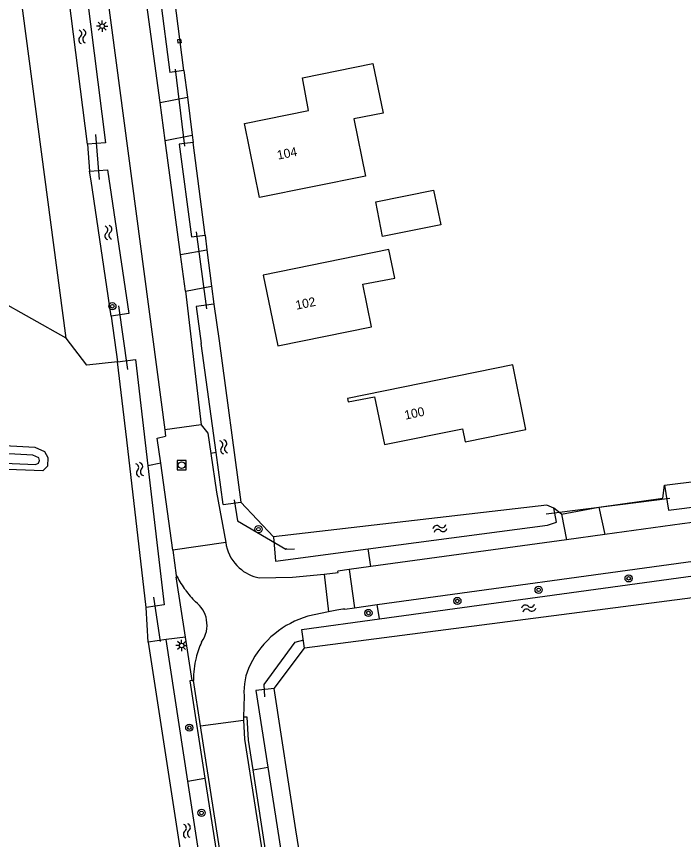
# Model space of a CAD drawing. Extents: x 136000 to 138005, y 398500 to 400500.
# Drawn here: x 137215.7 to 137289.6, y 400037 to 400128.1 of the extents above; entities that cross this region are included whole.
import ezdxf

# ---------------------------------------------------------------- set-up
doc = ezdxf.new("R2010")
doc.units = 0
for name, color, linetype in [('gg-afsc-erfafscheiding', 7, 'Continuous'), ('gg-anno-huisnummerreeks BGT', 7, 'Continuous'), ('gg-bbg-bijgebouw', 7, 'Continuous'), ('gg-bbg-hoofdgebouw', 7, 'Continuous'), ('gg-knt-bronhoudergrens', 7, 'Continuous'), ('gg-knt-verharding', 7, 'Continuous'), ('gg-kntw-bovenkant insteek waterloop', 7, 'Continuous'), ('gg-kntw-waterlijn', 7, 'Continuous'), ('gg-kwrk-duiker nz buis', 7, 'Continuous'), ('gg-kwrk-uitstroombak niveau min 01', 7, 'Continuous'), ('gt-grn-groengrens', 7, 'Continuous'), ('gt-grn-vlakafsluiter', 7, 'Continuous'), ('gt-grn-weggrens revisie', 7, 'Continuous'), ('gt-symb-boom', 7, 'Continuous'), ('gt-symb-lichtmast', 7, 'Continuous'), ('gt-symb-rioolschacht', 7, 'Continuous'), ('gt-symb-watersymbool', 7, 'Continuous')]:
    doc.layers.add(name, color=color, linetype=linetype)

# ---------------------------------------------------------------- blocks, each defined once
blk = doc.blocks.new('gt0-WA')
at = {"layer": 'gt-symb-watersymbool'}
for centre, start, end in [((-0.323, 0.022), 28.07249, 151.92751), ((0.427, 0.422), 208.07248, 331.92751), ((-0.323, -0.428), 28.07249, 151.92751), ((0.427, -0.028), 208.07248, 331.92751)]:
    blk.add_arc(centre, 0.425, start, end, dxfattribs=at)
blk = doc.blocks.new('gt0-BOOM')
at = {"layer": 'gt-symb-boom'}
for radius in [0.4, 0.2]:
    blk.add_circle((0, 0), radius, dxfattribs=at)
blk = doc.blocks.new('gt0-RS')
at = {"layer": 'gt-symb-rioolschacht'}
blk.add_lwpolyline([(-0.5, -0.5), (0.5, -0.5), (0.5, 0.5), (-0.5, 0.5)], close=True, dxfattribs=at)
blk.add_circle((0, 0), 0.375, dxfattribs=at)
blk = doc.blocks.new('gt0-LMAST')
at = {"layer": 'gt-symb-lichtmast'}
for p, q in [((-0.182, 0.173), (-0.447, 0.438)), ((-0.005, 0.246), (-0.005, 0.621)), ((0.172, 0.173), (0.437, 0.438)), ((-0.255, -0.004), (-0.63, -0.004)), ((-0.182, -0.181), (-0.447, -0.446)), ((-0.005, -0.254), (-0.005, -0.629)), ((0.437, -0.446), (0.172, -0.181)), ((0.245, -0.004), (0.62, -0.004))]:
    blk.add_line(p, q, dxfattribs=at)
blk.add_circle((-0.005, -0.004), 0.25, dxfattribs=at)

msp = doc.modelspace()

# ---------------------------------------------------------------- linework, layer by layer
at = {"layer": 'gg-afsc-erfafscheiding'}
msp.add_line((137280.174, 400073.792), (137287.261, 400074.796), dxfattribs=at)
at = {"layer": 'gg-bbg-bijgebouw'}
msp.add_lwpolyline([(137262.702, 400105.022), (137256.242, 400103.746), (137255.505, 400107.599), (137261.891, 400108.89), (137262.702, 400105.022)], dxfattribs=at)
at = {"layer": 'gg-bbg-hoofdgebouw'}
for points in [[(137240.951, 400116.259), (137248.051, 400117.69), (137247.355, 400121.314), (137255.172, 400122.896), (137256.289, 400117.408), (137253.046, 400116.748), (137254.332, 400110.436), (137242.613, 400108.073), (137240.951, 400116.259)], [(137254.06, 400098.469), (137257.582, 400099.151), (137256.93, 400102.297), (137243.03, 400099.478), (137244.634, 400091.639), (137255.019, 400093.741), (137254.06, 400098.469)], [(137252.363, 400085.804), (137252.437, 400085.436), (137255.327, 400086.014), (137256.461, 400080.711), (137265.088, 400082.468), (137265.385, 400081.01), (137272.116, 400082.385), (137270.66, 400089.532), (137252.363, 400085.804)]]:
    msp.add_lwpolyline(points, dxfattribs=at)
at = {"layer": 'gg-knt-bronhoudergrens'}
for p, q in [((137221.187, 400092.481), (137158.262, 400128.082)), ((137230.28, 400058.846), (137230.069, 400062.704)), ((137244.242, 400053.716), (137247.585, 400058.173))]:
    msp.add_line(p, q, dxfattribs=at)
at = {"layer": 'gg-knt-verharding'}
for p, q in [((137218.279, 400186.889), (137232.116, 400082.362)), ((137231.605, 400118.563), (137229.307, 400135.648)), ((137231.605, 400118.563), (137234.619, 400119.154)), ((137232.169, 400114.37), (137231.605, 400118.563)), ((137232.169, 400114.37), (137235.158, 400114.953)), ((137233.869, 400101.734), (137232.169, 400114.37)), ((137233.869, 400101.734), (137236.785, 400102.272)), ((137234.411, 400097.705), (137233.869, 400101.734)), ((137234.411, 400097.705), (137237.302, 400098.245)), ((137234.411, 400097.705), (137236.145, 400082.895)), ((137232.116, 400082.362), (137232.209, 400081.66)), ((137233.008, 400069.05), (137231.677, 400078.643)), ((137323.6, 400076.613), (137289.418, 400071.941)), ((137276.038, 400073.005), (137280.174, 400073.792)), ((137280.174, 400073.792), (137280.835, 400070.766)), ((137255.643, 400063.004), (137328.219, 400073.011)), ((137276.038, 400073.005), (137276.597, 400070.186)), ((137289.418, 400071.941), (137280.835, 400070.766)), ((137276.597, 400070.186), (137254.948, 400067.224)), ((137280.835, 400070.766), (137276.597, 400070.186)), ((137238.868, 400069.88), (137233.008, 400069.05)), ((137238.868, 400069.88), (137238.929, 400069.548)), ((137252.544, 400066.895), (137251.289, 400066.723)), ((137254.948, 400067.224), (137252.544, 400066.895)), ((137249.783, 400066.393), (137250.242, 400062.197)), ((137253.128, 400062.657), (137255.643, 400063.004)), ((137250.242, 400062.197), (137247.954, 400061.711)), ((137251.16, 400062.392), (137250.242, 400062.197)), ((137252.069, 400062.511), (137253.128, 400062.657)), ((137235.163, 400054.606), (137234.413, 400059.388)), ((137235.163, 400054.606), (137235.29, 400054.624)), ((137236.077, 400049.588), (137235.29, 400054.624)), ((137240.907, 400052.923), (137240.827, 400050.565)), ((137236.077, 400049.588), (137240.843, 400050.235)), ((137240.827, 400050.565), (137240.843, 400050.235)), ((137242.1, 400011.08), (137236.077, 400049.588)), ((137246.682, 400013.94), (137241.895, 400044.74))]:
    msp.add_line(p, q, dxfattribs=at)
for points in [[(137236.145, 400082.895), (137236.89, 400081.986), (137237.219, 400079.733)], [(137231.677, 400078.643), (137231.292, 400081.42), (137232.209, 400081.66)], [(137237.219, 400079.733), (137237.843, 400075.458), (137238.868, 400069.88)], [(137233.008, 400069.05), (137233.398, 400066.242), (137233.485, 400066.076)], [(137249.783, 400066.393), (137251.314, 400066.547), (137251.289, 400066.723)], [(137234.413, 400059.388), (137233.365, 400066.066), (137233.485, 400066.076)], [(137242.581, 400065.961), (137246.249, 400066.039), (137249.783, 400066.393)], [(137235.163, 400054.606), (137234.884, 400054.569), (137236.57, 400043.806)], [(137241.895, 400044.74), (137241.387, 400048.006), (137241.244, 400050.564), (137240.827, 400050.565)], [(137240.843, 400050.235), (137240.947, 400048.115), (137246.291, 400013.978)], [(137236.57, 400043.806), (137238.197, 400033.423), (137241.701, 400010.924)]]:
    msp.add_lwpolyline(points, dxfattribs=at)
for centre, radius, start, end in [((137243.507, 400070.552), 4.687, 192.37287, 227.81917), ((137243.502, 400070.556), 4.686, 227.89538, 258.66536), ((137243.903, 400071.645), 11.813, 208.12584, 216.45813), ((137243.838, 400071.622), 11.748, 216.55828, 225.00353), ((137233.594, 400060.754), 3.212, 10.2971, 52.88572), ((137254.145, 400043.123), 19.499, 96.1113, 98.80541), ((137233.583, 400060.755), 3.222, 323.93835, 10.24867), ((137250.846, 400051.791), 10.333, 106.25328, 129.30903), ((137250.867, 400051.762), 10.369, 129.29712, 153.7299), ((137245.423, 400054.698), 10.129, 155.74729, 166.11579), ((137245.454, 400054.676), 10.165, 166.04189, 180.29421), ((137247.479, 400053.432), 6.592, 153.71379, 184.4259)]:
    msp.add_arc(centre, radius, start, end, dxfattribs=at)
at = {"layer": 'gg-kntw-bovenkant insteek waterloop'}
for p, q in [((137223.574, 400113.973), (137220.644, 400136.987)), ((137231.164, 400133.536), (137232.687, 400121.91)), ((137234.239, 400122.114), (137232.747, 400133.743)), ((137234.239, 400122.114), (137232.687, 400121.91)), ((137235.26, 400114.155), (137233.729, 400113.954)), ((137233.729, 400113.954), (137235.073, 400103.693)), ((137236.578, 400103.885), (137235.26, 400114.155)), ((137223.964, 400109.889), (137223.802, 400110.982)), ((137226.178, 400094.924), (137223.964, 400109.889)), ((137235.073, 400103.693), (137236.578, 400103.885)), ((137237.795, 400079.846), (137236.162, 400091.909)), ((137227.907, 400081.243), (137226.902, 400089.862)), ((137230.069, 400062.704), (137227.907, 400081.243)), ((137288.919, 400076.399), (137325.251, 400080.799)), ((137238.575, 400074.086), (137237.795, 400079.846)), ((137287.883, 400073.446), (137325.043, 400078.384)), ((137287.468, 400076.223), (137288.919, 400076.399)), ((137287.468, 400076.223), (137287.883, 400073.446)), ((137238.575, 400074.086), (137240.555, 400074.354)), ((137274.42, 400074.001), (137244.148, 400070.493)), ((137275.202, 400073.68), (137274.42, 400074.001)), ((137254.628, 400069.164), (137274.488, 400071.808)), ((137329.038, 400068.738), (137247.585, 400058.173)), ((137232.257, 400059.151), (137230.28, 400058.846)), ((137230.28, 400058.846), (137236.946, 400015.557)), ((137234.671, 400043.473), (137232.257, 400059.151)), ((137246.642, 400038.083), (137244.242, 400053.716)), ((137243.541, 400045.029), (137248.297, 400014.446)), ((137248.042, 400028.965), (137246.642, 400038.083))]:
    msp.add_line(p, q, dxfattribs=at)
for points in [[(137220.644, 400136.987), (137222.631, 400137.206), (137225.569, 400114.126), (137223.574, 400113.973)], [(137223.802, 400110.982), (137225.797, 400111.135), (137228.157, 400095.207), (137226.178, 400094.924)], [(137237.555, 400096.27), (137235.608, 400096.003), (137236.162, 400091.909)], [(137237.555, 400096.27), (137238.139, 400092.206), (137240.555, 400074.354)], [(137226.902, 400089.862), (137228.881, 400090.145), (137230.255, 400078.363)], [(137182.849, 400082.342), (137217.728, 400080.423), (137218.798, 400079.944), (137219.167, 400079.28), (137219.131, 400078.32), (137218.613, 400077.808), (137171.23, 400079.633)], [(137230.255, 400078.363), (137232.048, 400062.991), (137230.069, 400062.704)], [(137274.488, 400071.808), (137275.49, 400072.149), (137275.303, 400073.145), (137275.202, 400073.68)], [(137255.903, 400061.424), (137313.776, 400069.347), (137329.567, 400071.68)], [(137244.148, 400070.493), (137244.384, 400067.8), (137254.628, 400069.164)], [(137247.585, 400058.173), (137247.299, 400060.246), (137255.903, 400061.424)], [(137244.242, 400053.716), (137242.222, 400053.508), (137243.541, 400045.029)], [(137236.946, 400015.557), (137238.923, 400015.862), (137234.671, 400043.473)]]:
    msp.add_lwpolyline(points, dxfattribs=at)
at = {"layer": 'gg-kntw-waterlijn'}
msp.add_lwpolyline([(137171.217, 400080.519), (137217.811, 400078.519), (137218.153, 400078.676), (137218.253, 400078.951), (137218.168, 400079.257), (137217.516, 400079.549), (137182.808, 400081.458)], dxfattribs=at)
at = {"layer": 'gg-kwrk-duiker nz buis'}
for p, q in [((137233.261, 400122.255), (137234.288, 400113.724)), ((137224.877, 400110.062), (137224.496, 400115.048)), ((137235.584, 400104.25), (137236.729, 400095.751)), ((137228.034, 400089.015), (137227.027, 400096.056)), ((137245.633, 400069.181), (137245.541, 400069.161)), ((137231.631, 400058.908), (137230.916, 400063.838))]:
    msp.add_line(p, q, dxfattribs=at)
for points in [[(137288.059, 400074.761), (137282.837, 400074.098), (137274.364, 400073.026)], [(137239.799, 400074.616), (137240.167, 400072.268), (137245.541, 400069.161), (137246.476, 400069.184)], [(137243.199, 400052.814), (137243.132, 400054.183), (137246.563, 400058.857), (137247.517, 400059.123)]]:
    msp.add_lwpolyline(points, dxfattribs=at)
at = {"layer": 'gg-kwrk-uitstroombak niveau min 01'}
msp.add_lwpolyline([(137233.921, 400125.172), (137233.607, 400125.125), (137233.555, 400125.537), (137233.857, 400125.578), (137233.921, 400125.172)], dxfattribs=at)
at = {"layer": 'gt-grn-groengrens'}
for p, q in [((137223.574, 400113.973), (137223.802, 400110.982)), ((137226.178, 400094.924), (137226.902, 400089.862)), ((137237.795, 400079.846), (137237.219, 400079.733)), ((137231.677, 400078.643), (137230.255, 400078.363)), ((137287.261, 400074.796), (137287.468, 400076.223)), ((137276.038, 400073.005), (137275.202, 400073.68)), ((137254.948, 400067.224), (137254.628, 400069.164)), ((137255.903, 400061.424), (137255.643, 400063.004)), ((137234.413, 400059.388), (137232.257, 400059.151)), ((137241.895, 400044.74), (137243.541, 400045.029)), ((137234.671, 400043.473), (137236.57, 400043.806))]:
    msp.add_line(p, q, dxfattribs=at)
for points in [[(137221.187, 400092.481), (137215.75, 400133.765), (137214.638, 400140.021), (137212.814, 400156.773)], [(137226.902, 400089.862), (137223.497, 400089.501), (137221.187, 400092.481)]]:
    msp.add_lwpolyline(points, dxfattribs=at)
at = {"layer": 'gt-grn-vlakafsluiter'}
for p, q in [((137234.239, 400122.114), (137234.619, 400119.154)), ((137234.619, 400119.154), (137235.158, 400114.953)), ((137235.158, 400114.953), (137235.26, 400114.155)), ((137236.578, 400103.885), (137236.785, 400102.272)), ((137236.785, 400102.272), (137237.302, 400098.245)), ((137237.302, 400098.245), (137237.555, 400096.27)), ((137244.148, 400070.493), (137240.555, 400074.354))]:
    msp.add_line(p, q, dxfattribs=at)
at = {"layer": 'gt-grn-weggrens revisie'}
for p, q in [((137236.145, 400082.895), (137232.116, 400082.362)), ((137252.544, 400066.895), (137253.128, 400062.657))]:
    msp.add_line(p, q, dxfattribs=at)

# ---------------------------------------------------------------- block references
at = {"layer": 'gt-symb-boom'}
for p in [(137226.32, 400096.027), (137242.496, 400071.354), (137283.485, 400065.914), (137273.516, 400064.644), (137264.52, 400063.412), (137254.67, 400062.084), (137234.838, 400049.39), (137236.197, 400039.96)]:
    msp.add_blockref('gt0-BOOM', p, dxfattribs=at)
at = {"layer": 'gt-symb-lichtmast'}
for p in [(137225.2, 400127.02), (137233.993, 400058.479)]:
    msp.add_blockref('gt0-LMAST', p, dxfattribs=at)
at = {"layer": 'gt-symb-rioolschacht'}
msp.add_blockref('gt0-RS', (137233.991, 400078.441), dxfattribs=at)
at = {"layer": 'gt-symb-watersymbool'}
for p, rotation in [((137222.973, 400125.92), -81.02737338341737), ((137225.871, 400104.225), -81.02737338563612), ((137238.634, 400080.526), -73.61369433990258), ((137229.319, 400077.985), -73.61369433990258), ((137262.535, 400071.411), 17.81888891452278), ((137272.362, 400062.602), 17.81888891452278), ((137234.56, 400038.022), -81.02737338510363)]:
    msp.add_blockref('gt0-WA', p, dxfattribs=dict(at, rotation=rotation))

# ---------------------------------------------------------------- texts
at = {"layer": 'gg-anno-huisnummerreeks BGT'}
for s, rotation, p in [('104', 11.5, (137244.66, 400112.24)), ('102', 11.6, (137246.709, 400095.636)), ('100', 12.1, (137258.771, 400083.466))]:
    msp.add_text(s, height=1, rotation=rotation, dxfattribs=at).set_placement(p)

doc.saveas('drawing.dxf')
